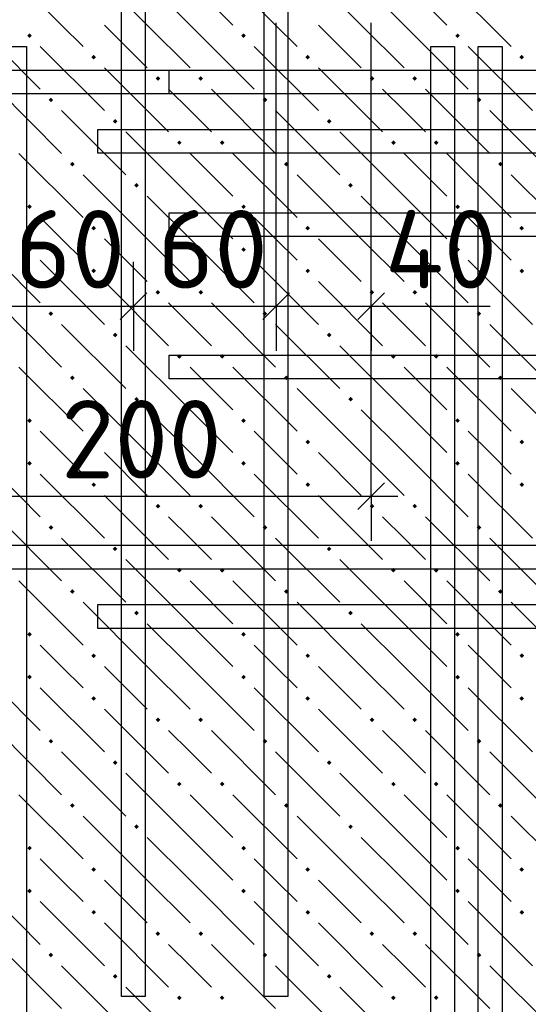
# Model space of a CAD drawing. Header units: millimetres. Extents: x 40580 to 1930067, y -240640 to 81020.
# Tile 427 of 656: x 1129820 to 1131246, y -201997 to -199233. Entities that reach past the tile are written whole.
import ezdxf

# ---------------------------------------------------------------- set-up
doc = ezdxf.new("R2010")
doc.units = ezdxf.units.MM
for name, color, linetype, lineweight in [('Standard', 7, 'Continuous', 25), ('ЖБ Перекрытие верхний уровень', 7, 'Continuous', 35), ('Ребро вкладыша арматура S1', 52, 'Continuous', 25), ('Фоновоя арматура Х1', 52, 'Continuous', 25)]:
    doc.layers.add(name, color=color, linetype=linetype, lineweight=lineweight)
doc.layers.add('Размерная выноска', color=7, linetype='Continuous')
doc.styles.add('ISOCPEUR', font='isocpeur.ttf')

msp = doc.modelspace()

# ---------------------------------------------------------------- hatches: boundary and pattern name
at = {"layer": 'ЖБ Перекрытие верхний уровень', "linetype": 'Continuous', "lineweight": -3, "transparency": 33554687}
for points in [[(1129840.9, -199278.3), (1129847.4, -199271.8), (1129853.9, -199278.3), (1129847.4, -199284.8)], [(1130440.9, -199278.3), (1130447.4, -199271.8), (1130453.9, -199278.3), (1130447.4, -199284.8)], [(1131040.9, -199278.3), (1131047.4, -199271.8), (1131053.9, -199278.3), (1131047.4, -199284.8)], [(1130020.9, -199338.3), (1130027.4, -199331.8), (1130033.9, -199338.3), (1130027.4, -199344.8)], [(1130620.9, -199338.3), (1130627.4, -199331.8), (1130633.9, -199338.3), (1130627.4, -199344.8)], [(1131220.9, -199338.3), (1131227.4, -199331.8), (1131233.9, -199338.3), (1131227.4, -199344.8)], [(1130200.9, -199398.3), (1130207.4, -199391.8), (1130213.9, -199398.3), (1130207.4, -199404.8)], [(1130320.9, -199398.3), (1130327.4, -199391.8), (1130333.9, -199398.3), (1130327.4, -199404.8)], [(1130800.9, -199398.3), (1130807.4, -199391.8), (1130813.9, -199398.3), (1130807.4, -199404.8)], [(1130920.9, -199398.3), (1130927.4, -199391.8), (1130933.9, -199398.3), (1130927.4, -199404.8)], [(1129900.9, -199458.3), (1129907.4, -199451.8), (1129913.9, -199458.3), (1129907.4, -199464.8)], [(1130500.9, -199458.3), (1130507.4, -199451.8), (1130513.9, -199458.3), (1130507.4, -199464.8)], [(1131100.9, -199458.3), (1131107.4, -199451.8), (1131113.9, -199458.3), (1131107.4, -199464.8)], [(1130080.9, -199518.3), (1130087.4, -199511.8), (1130093.9, -199518.3), (1130087.4, -199524.8)], [(1130680.9, -199518.3), (1130687.4, -199511.8), (1130693.9, -199518.3), (1130687.4, -199524.8)], [(1130260.9, -199578.3), (1130267.4, -199571.8), (1130273.9, -199578.3), (1130267.4, -199584.8)], [(1130380.9, -199578.3), (1130387.4, -199571.8), (1130393.9, -199578.3), (1130387.4, -199584.8)], [(1130860.9, -199578.3), (1130867.4, -199571.8), (1130873.9, -199578.3), (1130867.4, -199584.8)], [(1130980.9, -199578.3), (1130987.4, -199571.8), (1130993.9, -199578.3), (1130987.4, -199584.8)], [(1129960.9, -199638.3), (1129967.4, -199631.8), (1129973.9, -199638.3), (1129967.4, -199644.8)], [(1130560.9, -199638.3), (1130567.4, -199631.8), (1130573.9, -199638.3), (1130567.4, -199644.8)], [(1131160.9, -199638.3), (1131167.4, -199631.8), (1131173.9, -199638.3), (1131167.4, -199644.8)], [(1130140.9, -199698.3), (1130147.4, -199691.8), (1130153.9, -199698.3), (1130147.4, -199704.8)], [(1130740.9, -199698.3), (1130747.4, -199691.8), (1130753.9, -199698.3), (1130747.4, -199704.8)], [(1129840.9, -199758.3), (1129847.4, -199751.8), (1129853.9, -199758.3), (1129847.4, -199764.8)], [(1130440.9, -199758.3), (1130447.4, -199751.8), (1130453.9, -199758.3), (1130447.4, -199764.8)], [(1131040.9, -199758.3), (1131047.4, -199751.8), (1131053.9, -199758.3), (1131047.4, -199764.8)], [(1130020.9, -199818.3), (1130027.4, -199811.8), (1130033.9, -199818.3), (1130027.4, -199824.8)], [(1130620.9, -199818.3), (1130627.4, -199811.8), (1130633.9, -199818.3), (1130627.4, -199824.8)], [(1131220.9, -199818.3), (1131227.4, -199811.8), (1131233.9, -199818.3), (1131227.4, -199824.8)], [(1129840.9, -199878.3), (1129847.4, -199871.8), (1129853.9, -199878.3), (1129847.4, -199884.8)], [(1130440.9, -199878.3), (1130447.4, -199871.8), (1130453.9, -199878.3), (1130447.4, -199884.8)], [(1131040.9, -199878.3), (1131047.4, -199871.8), (1131053.9, -199878.3), (1131047.4, -199884.8)], [(1130020.9, -199938.3), (1130027.4, -199931.8), (1130033.9, -199938.3), (1130027.4, -199944.8)], [(1130620.9, -199938.3), (1130627.4, -199931.8), (1130633.9, -199938.3), (1130627.4, -199944.8)], [(1131220.9, -199938.3), (1131227.4, -199931.8), (1131233.9, -199938.3), (1131227.4, -199944.8)], [(1130200.9, -199998.3), (1130207.4, -199991.8), (1130213.9, -199998.3), (1130207.4, -200004.8)], [(1130320.9, -199998.3), (1130327.4, -199991.8), (1130333.9, -199998.3), (1130327.4, -200004.8)], [(1130800.9, -199998.3), (1130807.4, -199991.8), (1130813.9, -199998.3), (1130807.4, -200004.8)], [(1130920.9, -199998.3), (1130927.4, -199991.8), (1130933.9, -199998.3), (1130927.4, -200004.8)], [(1129900.9, -200058.3), (1129907.4, -200051.8), (1129913.9, -200058.3), (1129907.4, -200064.8)], [(1130500.9, -200058.3), (1130507.4, -200051.8), (1130513.9, -200058.3), (1130507.4, -200064.8)], [(1131100.9, -200058.3), (1131107.4, -200051.8), (1131113.9, -200058.3), (1131107.4, -200064.8)], [(1130080.9, -200118.3), (1130087.4, -200111.8), (1130093.9, -200118.3), (1130087.4, -200124.8)], [(1130680.9, -200118.3), (1130687.4, -200111.8), (1130693.9, -200118.3), (1130687.4, -200124.8)], [(1130260.9, -200178.3), (1130267.4, -200171.8), (1130273.9, -200178.3), (1130267.4, -200184.8)], [(1130380.9, -200178.3), (1130387.4, -200171.8), (1130393.9, -200178.3), (1130387.4, -200184.8)], [(1130860.9, -200178.3), (1130867.4, -200171.8), (1130873.9, -200178.3), (1130867.4, -200184.8)], [(1130980.9, -200178.3), (1130987.4, -200171.8), (1130993.9, -200178.3), (1130987.4, -200184.8)], [(1129960.9, -200238.3), (1129967.4, -200231.8), (1129973.9, -200238.3), (1129967.4, -200244.8)], [(1130560.9, -200238.3), (1130567.4, -200231.8), (1130573.9, -200238.3), (1130567.4, -200244.8)], [(1131160.9, -200238.3), (1131167.4, -200231.8), (1131173.9, -200238.3), (1131167.4, -200244.8)], [(1130140.9, -200298.3), (1130147.4, -200291.8), (1130153.9, -200298.3), (1130147.4, -200304.8)], [(1130740.9, -200298.3), (1130747.4, -200291.8), (1130753.9, -200298.3), (1130747.4, -200304.8)], [(1129840.9, -200358.3), (1129847.4, -200351.8), (1129853.9, -200358.3), (1129847.4, -200364.8)], [(1130440.9, -200358.3), (1130447.4, -200351.8), (1130453.9, -200358.3), (1130447.4, -200364.8)], [(1131040.9, -200358.3), (1131047.4, -200351.8), (1131053.9, -200358.3), (1131047.4, -200364.8)], [(1130020.9, -200418.3), (1130027.4, -200411.8), (1130033.9, -200418.3), (1130027.4, -200424.8)], [(1130620.9, -200418.3), (1130627.4, -200411.8), (1130633.9, -200418.3), (1130627.4, -200424.8)], [(1131220.9, -200418.3), (1131227.4, -200411.8), (1131233.9, -200418.3), (1131227.4, -200424.8)], [(1129840.9, -200478.3), (1129847.4, -200471.8), (1129853.9, -200478.3), (1129847.4, -200484.8)], [(1130440.9, -200478.3), (1130447.4, -200471.8), (1130453.9, -200478.3), (1130447.4, -200484.8)], [(1131040.9, -200478.3), (1131047.4, -200471.8), (1131053.9, -200478.3), (1131047.4, -200484.8)], [(1130020.9, -200538.3), (1130027.4, -200531.8), (1130033.9, -200538.3), (1130027.4, -200544.8)], [(1130620.9, -200538.3), (1130627.4, -200531.8), (1130633.9, -200538.3), (1130627.4, -200544.8)], [(1131220.9, -200538.3), (1131227.4, -200531.8), (1131233.9, -200538.3), (1131227.4, -200544.8)], [(1130200.9, -200598.3), (1130207.4, -200591.8), (1130213.9, -200598.3), (1130207.4, -200604.8)], [(1130320.9, -200598.3), (1130327.4, -200591.8), (1130333.9, -200598.3), (1130327.4, -200604.8)], [(1130800.9, -200598.3), (1130807.4, -200591.8), (1130813.9, -200598.3), (1130807.4, -200604.8)], [(1130920.9, -200598.3), (1130927.4, -200591.8), (1130933.9, -200598.3), (1130927.4, -200604.8)], [(1129900.9, -200658.3), (1129907.4, -200651.8), (1129913.9, -200658.3), (1129907.4, -200664.8)], [(1130500.9, -200658.3), (1130507.4, -200651.8), (1130513.9, -200658.3), (1130507.4, -200664.8)], [(1131100.9, -200658.3), (1131107.4, -200651.8), (1131113.9, -200658.3), (1131107.4, -200664.8)], [(1130080.9, -200718.3), (1130087.4, -200711.8), (1130093.9, -200718.3), (1130087.4, -200724.8)], [(1130680.9, -200718.3), (1130687.4, -200711.8), (1130693.9, -200718.3), (1130687.4, -200724.8)], [(1130260.9, -200778.3), (1130267.4, -200771.8), (1130273.9, -200778.3), (1130267.4, -200784.8)], [(1130380.9, -200778.3), (1130387.4, -200771.8), (1130393.9, -200778.3), (1130387.4, -200784.8)], [(1130860.9, -200778.3), (1130867.4, -200771.8), (1130873.9, -200778.3), (1130867.4, -200784.8)], [(1130980.9, -200778.3), (1130987.4, -200771.8), (1130993.9, -200778.3), (1130987.4, -200784.8)], [(1129960.9, -200838.3), (1129967.4, -200831.8), (1129973.9, -200838.3), (1129967.4, -200844.8)], [(1130560.9, -200838.3), (1130567.4, -200831.8), (1130573.9, -200838.3), (1130567.4, -200844.8)], [(1131160.9, -200838.3), (1131167.4, -200831.8), (1131173.9, -200838.3), (1131167.4, -200844.8)], [(1130140.9, -200898.3), (1130147.4, -200891.8), (1130153.9, -200898.3), (1130147.4, -200904.8)], [(1130740.9, -200898.3), (1130747.4, -200891.8), (1130753.9, -200898.3), (1130747.4, -200904.8)], [(1129840.9, -200958.3), (1129847.4, -200951.8), (1129853.9, -200958.3), (1129847.4, -200964.8)], [(1130440.9, -200958.3), (1130447.4, -200951.8), (1130453.9, -200958.3), (1130447.4, -200964.8)], [(1131040.9, -200958.3), (1131047.4, -200951.8), (1131053.9, -200958.3), (1131047.4, -200964.8)], [(1130020.9, -201018.3), (1130027.4, -201011.8), (1130033.9, -201018.3), (1130027.4, -201024.8)], [(1130620.9, -201018.3), (1130627.4, -201011.8), (1130633.9, -201018.3), (1130627.4, -201024.8)], [(1131220.9, -201018.3), (1131227.4, -201011.8), (1131233.9, -201018.3), (1131227.4, -201024.8)], [(1129840.9, -201078.3), (1129847.4, -201071.8), (1129853.9, -201078.3), (1129847.4, -201084.8)], [(1130440.9, -201078.3), (1130447.4, -201071.8), (1130453.9, -201078.3), (1130447.4, -201084.8)], [(1131040.9, -201078.3), (1131047.4, -201071.8), (1131053.9, -201078.3), (1131047.4, -201084.8)], [(1130020.9, -201138.3), (1130027.4, -201131.8), (1130033.9, -201138.3), (1130027.4, -201144.8)], [(1130620.9, -201138.3), (1130627.4, -201131.8), (1130633.9, -201138.3), (1130627.4, -201144.8)], [(1131220.9, -201138.3), (1131227.4, -201131.8), (1131233.9, -201138.3), (1131227.4, -201144.8)], [(1130200.9, -201198.3), (1130207.4, -201191.8), (1130213.9, -201198.3), (1130207.4, -201204.8)], [(1130320.9, -201198.3), (1130327.4, -201191.8), (1130333.9, -201198.3), (1130327.4, -201204.8)], [(1130800.9, -201198.3), (1130807.4, -201191.8), (1130813.9, -201198.3), (1130807.4, -201204.8)], [(1130920.9, -201198.3), (1130927.4, -201191.8), (1130933.9, -201198.3), (1130927.4, -201204.8)], [(1129900.9, -201258.3), (1129907.4, -201251.8), (1129913.9, -201258.3), (1129907.4, -201264.8)], [(1130500.9, -201258.3), (1130507.4, -201251.8), (1130513.9, -201258.3), (1130507.4, -201264.8)], [(1131100.9, -201258.3), (1131107.4, -201251.8), (1131113.9, -201258.3), (1131107.4, -201264.8)], [(1130080.9, -201318.3), (1130087.4, -201311.8), (1130093.9, -201318.3), (1130087.4, -201324.8)], [(1130680.9, -201318.3), (1130687.4, -201311.8), (1130693.9, -201318.3), (1130687.4, -201324.8)], [(1130260.9, -201378.3), (1130267.4, -201371.8), (1130273.9, -201378.3), (1130267.4, -201384.8)], [(1130380.9, -201378.3), (1130387.4, -201371.8), (1130393.9, -201378.3), (1130387.4, -201384.8)], [(1130860.9, -201378.3), (1130867.4, -201371.8), (1130873.9, -201378.3), (1130867.4, -201384.8)], [(1130980.9, -201378.3), (1130987.4, -201371.8), (1130993.9, -201378.3), (1130987.4, -201384.8)], [(1129960.9, -201438.3), (1129967.4, -201431.8), (1129973.9, -201438.3), (1129967.4, -201444.8)], [(1130560.9, -201438.3), (1130567.4, -201431.8), (1130573.9, -201438.3), (1130567.4, -201444.8)], [(1131160.9, -201438.3), (1131167.4, -201431.8), (1131173.9, -201438.3), (1131167.4, -201444.8)], [(1130140.9, -201498.3), (1130147.4, -201491.8), (1130153.9, -201498.3), (1130147.4, -201504.8)], [(1130740.9, -201498.3), (1130747.4, -201491.8), (1130753.9, -201498.3), (1130747.4, -201504.8)], [(1129840.9, -201558.3), (1129847.4, -201551.8), (1129853.9, -201558.3), (1129847.4, -201564.8)], [(1130440.9, -201558.3), (1130447.4, -201551.8), (1130453.9, -201558.3), (1130447.4, -201564.8)], [(1131040.9, -201558.3), (1131047.4, -201551.8), (1131053.9, -201558.3), (1131047.4, -201564.8)], [(1130020.9, -201618.3), (1130027.4, -201611.8), (1130033.9, -201618.3), (1130027.4, -201624.8)], [(1130620.9, -201618.3), (1130627.4, -201611.8), (1130633.9, -201618.3), (1130627.4, -201624.8)], [(1131220.9, -201618.3), (1131227.4, -201611.8), (1131233.9, -201618.3), (1131227.4, -201624.8)], [(1129840.9, -201678.3), (1129847.4, -201671.8), (1129853.9, -201678.3), (1129847.4, -201684.8)], [(1130440.9, -201678.3), (1130447.4, -201671.8), (1130453.9, -201678.3), (1130447.4, -201684.8)], [(1131040.9, -201678.3), (1131047.4, -201671.8), (1131053.9, -201678.3), (1131047.4, -201684.8)], [(1130020.9, -201738.3), (1130027.4, -201731.8), (1130033.9, -201738.3), (1130027.4, -201744.8)], [(1130620.9, -201738.3), (1130627.4, -201731.8), (1130633.9, -201738.3), (1130627.4, -201744.8)], [(1131220.9, -201738.3), (1131227.4, -201731.8), (1131233.9, -201738.3), (1131227.4, -201744.8)], [(1130200.9, -201798.3), (1130207.4, -201791.8), (1130213.9, -201798.3), (1130207.4, -201804.8)], [(1130320.9, -201798.3), (1130327.4, -201791.8), (1130333.9, -201798.3), (1130327.4, -201804.8)], [(1130800.9, -201798.3), (1130807.4, -201791.8), (1130813.9, -201798.3), (1130807.4, -201804.8)], [(1130920.9, -201798.3), (1130927.4, -201791.8), (1130933.9, -201798.3), (1130927.4, -201804.8)], [(1129900.9, -201858.3), (1129907.4, -201851.8), (1129913.9, -201858.3), (1129907.4, -201864.8)], [(1130500.9, -201858.3), (1130507.4, -201851.8), (1130513.9, -201858.3), (1130507.4, -201864.8)], [(1131100.9, -201858.3), (1131107.4, -201851.8), (1131113.9, -201858.3), (1131107.4, -201864.8)], [(1130080.9, -201918.3), (1130087.4, -201911.8), (1130093.9, -201918.3), (1130087.4, -201924.8)], [(1130680.9, -201918.3), (1130687.4, -201911.8), (1130693.9, -201918.3), (1130687.4, -201924.8)], [(1130260.9, -201978.3), (1130267.4, -201971.8), (1130273.9, -201978.3), (1130267.4, -201984.8)], [(1130380.9, -201978.3), (1130387.4, -201971.8), (1130393.9, -201978.3), (1130387.4, -201984.8)], [(1130860.9, -201978.3), (1130867.4, -201971.8), (1130873.9, -201978.3), (1130867.4, -201984.8)], [(1130980.9, -201978.3), (1130987.4, -201971.8), (1130993.9, -201978.3), (1130987.4, -201984.8)]]:
    msp.add_hatch(color=7, dxfattribs=at).paths.add_polyline_path(points, flags=16)

# ---------------------------------------------------------------- linework, layer by layer
at = {"color": 38, "linetype": 'Continuous', "lineweight": 25, "true_color": 0x5f1e0f, "transparency": 33554687}
for points in [[(1129838.7, -199308.2), (1129838.7, -202174.9), (1129772, -202174.9), (1129772, -199308.2), (1129838.7, -199308.2)], [(1131172, -199308.2), (1131172, -202174.9), (1131105.3, -202174.9), (1131105.3, -199308.2), (1131172, -199308.2)], [(1132905.3, -199608.2), (1130038.7, -199608.2), (1130038.7, -199541.6), (1132905.3, -199541.6), (1132905.3, -199608.2)], [(1132905.3, -200941.5), (1130038.7, -200941.5), (1130038.7, -200874.8), (1132905.3, -200874.8), (1132905.3, -200941.5)]]:
    msp.add_lwpolyline(points, dxfattribs=at)
at = {"layer": 'Standard', "color": 251, "linetype": 'Continuous', "lineweight": -3, "true_color": 0x656565, "transparency": 33554687}
for p, q in [((1130805.3, -200570.8), (1130805.3, -199241.6)), ((1130138.7, -200037.5), (1130138.7, -199912.5)), ((1130538.7, -200037.5), (1130538.7, -199912.5)), ((1130805.3, -200037.5), (1130805.3, -199912.5)), ((1130138.7, -200037.5), (1130138.7, -200162.5)), ((1130138.7, -200037.5), (1130138.7, -200037.5)), ((1130538.7, -200037.5), (1130538.7, -200162.5)), ((1130805.3, -200037.5), (1130805.3, -200162.5)), ((1130805.3, -200570.8), (1130805.3, -200445.8)), ((1130805.3, -200570.8), (1130805.3, -200695.8))]:
    msp.add_line(p, q, dxfattribs=at)
at = {"layer": 'Standard', "color": 7, "linetype": 'Continuous', "lineweight": 25, "transparency": 33554687}
for p, q in [((1130101.2, -200075), (1130176.2, -200000)), ((1130501.2, -200075), (1130576.2, -200000)), ((1130767.8, -200075), (1130842.8, -200000)), ((1130767.8, -200608.3), (1130842.8, -200533.3))]:
    msp.add_line(p, q, dxfattribs=at)
at = {"layer": 'Standard', "color": 7, "linetype": 'Continuous', "lineweight": -3, "transparency": 33554687}
for p, q in [((1129738.7, -200037.5), (1130138.7, -200037.5)), ((1130138.7, -200037.5), (1130538.7, -200037.5)), ((1130538.7, -200037.5), (1130805.3, -200037.5)), ((1130805.3, -200037.5), (1130880.3, -200037.5)), ((1129472, -200570.8), (1130805.3, -200570.8)), ((1130805.3, -200570.8), (1130880.3, -200570.8))]:
    msp.add_line(p, q, dxfattribs=at)
at = {"layer": 'Standard', "color": 251, "linetype": 'Continuous', "lineweight": -3, "true_color": 0x656565, "transparency": 33554687}
for points in [[(1130538.7, -200037.5), (1130538.7, -200020.5), (1130538.7, -200020.5), (1130538.7, -199241.6)], [(1130805.3, -200037.5), (1130805.3, -200020.5), (1130805.3, -200020.5), (1130805.3, -199241.6)]]:
    msp.add_lwpolyline(points, dxfattribs=at)
at = {"layer": 'ЖБ Перекрытие верхний уровень', "color": 9, "linetype": 'Continuous', "lineweight": -3, "true_color": 0xc7c7c7, "transparency": 33554687}
for p, q in [((1130177.4, -199248.3), (1129997.4, -199068.3)), ((1130777.4, -199248.3), (1130597.4, -199068.3)), ((1130177.4, -199128.3), (1130297.4, -199248.3)), ((1130297.4, -199128.3), (1130417.4, -199248.3)), ((1130777.4, -199128.3), (1130897.4, -199248.3)), ((1130910.6, -199141.6), (1131017.4, -199248.3)), ((1129937.4, -199248.3), (1129877.4, -199188.3)), ((1130537.4, -199248.3), (1130477.4, -199188.3)), ((1131137.4, -199248.3), (1131077.4, -199188.3)), ((1129697.4, -199248.3), (1129877.4, -199428.3)), ((1129997.4, -199308.3), (1129937.4, -199248.3)), ((1130057.4, -199248.3), (1130177.4, -199368.3)), ((1130177.4, -199248.3), (1130297.4, -199368.3)), ((1130297.4, -199248.3), (1130477.4, -199428.3)), ((1130597.4, -199308.3), (1130537.4, -199248.3)), ((1130657.4, -199248.3), (1130777.4, -199368.3)), ((1130777.4, -199248.3), (1130897.4, -199368.3)), ((1130897.4, -199248.3), (1131077.4, -199428.3)), ((1131197.4, -199308.3), (1131137.4, -199248.3)), ((1129877.4, -199308.3), (1130057.4, -199488.3)), ((1130477.4, -199308.3), (1130657.4, -199488.3)), ((1131077.4, -199308.3), (1131257.4, -199488.3)), ((1130057.4, -199368.3), (1130237.4, -199548.3)), ((1130657.4, -199368.3), (1130837.4, -199548.3)), ((1129757.4, -199428.3), (1129937.4, -199608.3)), ((1130297.4, -199488.3), (1130237.4, -199428.3)), ((1130357.4, -199428.3), (1130537.4, -199608.3)), ((1130897.4, -199488.3), (1130837.4, -199428.3)), ((1130957.4, -199428.3), (1131137.4, -199608.3)), ((1129937.4, -199488.3), (1130117.4, -199668.3)), ((1130357.4, -199548.3), (1130297.4, -199488.3)), ((1130537.4, -199488.3), (1130717.4, -199668.3)), ((1130957.4, -199548.3), (1130897.4, -199488.3)), ((1131137.4, -199488.3), (1131317.4, -199668.3)), ((1130297.4, -199728.3), (1130117.4, -199548.3)), ((1130897.4, -199728.3), (1130717.4, -199548.3)), ((1129817.4, -199608.3), (1129997.4, -199788.3)), ((1130297.4, -199608.3), (1130417.4, -199728.3)), ((1130417.4, -199608.3), (1130597.4, -199788.3)), ((1130897.4, -199608.3), (1131017.4, -199728.3)), ((1131017.4, -199608.3), (1131197.4, -199788.3)), ((1130177.4, -199848.3), (1129997.4, -199668.3)), ((1130777.4, -199848.3), (1130597.4, -199668.3)), ((1131377.4, -199848.3), (1131197.4, -199668.3)), ((1130177.4, -199728.3), (1130297.4, -199848.3)), ((1130297.4, -199728.3), (1130417.4, -199848.3)), ((1130777.4, -199728.3), (1130897.4, -199848.3)), ((1130897.4, -199728.3), (1131017.4, -199848.3)), ((1129937.4, -199848.3), (1129877.4, -199788.3)), ((1130537.4, -199848.3), (1130477.4, -199788.3)), ((1131137.4, -199848.3), (1131077.4, -199788.3)), ((1129697.4, -199848.3), (1129877.4, -200028.3)), ((1129997.4, -199908.3), (1129937.4, -199848.3)), ((1130057.4, -199848.3), (1130177.4, -199968.3)), ((1130177.4, -199848.3), (1130297.4, -199968.3)), ((1130297.4, -199848.3), (1130477.4, -200028.3)), ((1130597.4, -199908.3), (1130537.4, -199848.3)), ((1130657.4, -199848.3), (1130777.4, -199968.3)), ((1130777.4, -199848.3), (1130897.4, -199968.3)), ((1130897.4, -199848.3), (1131077.4, -200028.3)), ((1131197.4, -199908.3), (1131137.4, -199848.3)), ((1129877.4, -199908.3), (1130057.4, -200088.3)), ((1130477.4, -199908.3), (1130657.4, -200088.3)), ((1131077.4, -199908.3), (1131257.4, -200088.3)), ((1130057.4, -199968.3), (1130237.4, -200148.3)), ((1130657.4, -199968.3), (1130837.4, -200148.3)), ((1129757.4, -200028.3), (1129937.4, -200208.3)), ((1130297.4, -200088.3), (1130237.4, -200028.3)), ((1130357.4, -200028.3), (1130537.4, -200208.3)), ((1130897.4, -200088.3), (1130837.4, -200028.3)), ((1130957.4, -200028.3), (1131137.4, -200208.3)), ((1129937.4, -200088.3), (1130117.4, -200268.3)), ((1130357.4, -200148.3), (1130297.4, -200088.3)), ((1130537.4, -200088.3), (1130717.4, -200268.3)), ((1130957.4, -200148.3), (1130897.4, -200088.3)), ((1131137.4, -200088.3), (1131317.4, -200268.3)), ((1130297.4, -200328.3), (1130117.4, -200148.3)), ((1130897.4, -200328.3), (1130717.4, -200148.3)), ((1129817.4, -200208.3), (1129997.4, -200388.3)), ((1130297.4, -200208.3), (1130417.4, -200328.3)), ((1130417.4, -200208.3), (1130597.4, -200388.3)), ((1130897.4, -200208.3), (1131017.4, -200328.3)), ((1131017.4, -200208.3), (1131197.4, -200388.3)), ((1130177.4, -200448.3), (1129997.4, -200268.3)), ((1130777.4, -200448.3), (1130597.4, -200268.3)), ((1131377.4, -200448.3), (1131197.4, -200268.3)), ((1130177.4, -200328.3), (1130297.4, -200448.3)), ((1130297.4, -200328.3), (1130417.4, -200448.3)), ((1130777.4, -200328.3), (1130897.4, -200448.3)), ((1130897.4, -200328.3), (1131017.4, -200448.3)), ((1129937.4, -200448.3), (1129877.4, -200388.3)), ((1130537.4, -200448.3), (1130477.4, -200388.3)), ((1131137.4, -200448.3), (1131077.4, -200388.3)), ((1129697.4, -200448.3), (1129877.4, -200628.3)), ((1129997.4, -200508.3), (1129937.4, -200448.3)), ((1130057.4, -200448.3), (1130177.4, -200568.3)), ((1130177.4, -200448.3), (1130297.4, -200568.3)), ((1130297.4, -200448.3), (1130477.4, -200628.3)), ((1130597.4, -200508.3), (1130537.4, -200448.3)), ((1130657.4, -200448.3), (1130777.4, -200568.3)), ((1130777.4, -200448.3), (1130897.4, -200568.3)), ((1130897.4, -200448.3), (1131077.4, -200628.3)), ((1131197.4, -200508.3), (1131137.4, -200448.3)), ((1129877.4, -200508.3), (1130057.4, -200688.3)), ((1130477.4, -200508.3), (1130657.4, -200688.3)), ((1131077.4, -200508.3), (1131257.4, -200688.3)), ((1130057.4, -200568.3), (1130237.4, -200748.3)), ((1130657.4, -200568.3), (1130837.4, -200748.3)), ((1129757.4, -200628.3), (1129937.4, -200808.3)), ((1130297.4, -200688.3), (1130237.4, -200628.3)), ((1130357.4, -200628.3), (1130537.4, -200808.3)), ((1130897.4, -200688.3), (1130837.4, -200628.3)), ((1130957.4, -200628.3), (1131137.4, -200808.3)), ((1129937.4, -200688.3), (1130117.4, -200868.3)), ((1130357.4, -200748.3), (1130297.4, -200688.3)), ((1130537.4, -200688.3), (1130717.4, -200868.3)), ((1130957.4, -200748.3), (1130897.4, -200688.3)), ((1131137.4, -200688.3), (1131317.4, -200868.3)), ((1130297.4, -200928.3), (1130117.4, -200748.3)), ((1130897.4, -200928.3), (1130717.4, -200748.3)), ((1129817.4, -200808.3), (1129997.4, -200988.3)), ((1130297.4, -200808.3), (1130417.4, -200928.3)), ((1130417.4, -200808.3), (1130597.4, -200988.3)), ((1130897.4, -200808.3), (1131017.4, -200928.3)), ((1131017.4, -200808.3), (1131197.4, -200988.3)), ((1130177.4, -201048.3), (1129997.4, -200868.3)), ((1130777.4, -201048.3), (1130597.4, -200868.3)), ((1131377.4, -201048.3), (1131197.4, -200868.3)), ((1130177.4, -200928.3), (1130297.4, -201048.3)), ((1130297.4, -200928.3), (1130417.4, -201048.3)), ((1130777.4, -200928.3), (1130897.4, -201048.3)), ((1130897.4, -200928.3), (1131017.4, -201048.3)), ((1129937.4, -201048.3), (1129877.4, -200988.3)), ((1130537.4, -201048.3), (1130477.4, -200988.3)), ((1131137.4, -201048.3), (1131077.4, -200988.3)), ((1129697.4, -201048.3), (1129877.4, -201228.3)), ((1129997.4, -201108.3), (1129937.4, -201048.3)), ((1130057.4, -201048.3), (1130177.4, -201168.3)), ((1130177.4, -201048.3), (1130297.4, -201168.3)), ((1130297.4, -201048.3), (1130477.4, -201228.3)), ((1130597.4, -201108.3), (1130537.4, -201048.3)), ((1130657.4, -201048.3), (1130777.4, -201168.3)), ((1130777.4, -201048.3), (1130897.4, -201168.3)), ((1130897.4, -201048.3), (1131077.4, -201228.3)), ((1131197.4, -201108.3), (1131137.4, -201048.3)), ((1129877.4, -201108.3), (1130057.4, -201288.3)), ((1130477.4, -201108.3), (1130657.4, -201288.3)), ((1131077.4, -201108.3), (1131257.4, -201288.3)), ((1130057.4, -201168.3), (1130237.4, -201348.3)), ((1130657.4, -201168.3), (1130837.4, -201348.3)), ((1129757.4, -201228.3), (1129937.4, -201408.3)), ((1130297.4, -201288.3), (1130237.4, -201228.3)), ((1130357.4, -201228.3), (1130537.4, -201408.3)), ((1130897.4, -201288.3), (1130837.4, -201228.3)), ((1130957.4, -201228.3), (1131137.4, -201408.3)), ((1129937.4, -201288.3), (1130117.4, -201468.3)), ((1130357.4, -201348.3), (1130297.4, -201288.3)), ((1130537.4, -201288.3), (1130717.4, -201468.3)), ((1130957.4, -201348.3), (1130897.4, -201288.3)), ((1131137.4, -201288.3), (1131317.4, -201468.3)), ((1130297.4, -201528.3), (1130117.4, -201348.3)), ((1130897.4, -201528.3), (1130717.4, -201348.3)), ((1129817.4, -201408.3), (1129997.4, -201588.3)), ((1130297.4, -201408.3), (1130417.4, -201528.3)), ((1130417.4, -201408.3), (1130597.4, -201588.3)), ((1130897.4, -201408.3), (1131017.4, -201528.3)), ((1131017.4, -201408.3), (1131197.4, -201588.3)), ((1130177.4, -201648.3), (1129997.4, -201468.3)), ((1130777.4, -201648.3), (1130597.4, -201468.3)), ((1131377.4, -201648.3), (1131197.4, -201468.3)), ((1130177.4, -201528.3), (1130297.4, -201648.3)), ((1130297.4, -201528.3), (1130417.4, -201648.3)), ((1130777.4, -201528.3), (1130897.4, -201648.3)), ((1130897.4, -201528.3), (1131017.4, -201648.3)), ((1129937.4, -201648.3), (1129877.4, -201588.3)), ((1130537.4, -201648.3), (1130477.4, -201588.3)), ((1131137.4, -201648.3), (1131077.4, -201588.3)), ((1129697.4, -201648.3), (1129877.4, -201828.3)), ((1129997.4, -201708.3), (1129937.4, -201648.3)), ((1130057.4, -201648.3), (1130177.4, -201768.3)), ((1130177.4, -201648.3), (1130297.4, -201768.3)), ((1130297.4, -201648.3), (1130477.4, -201828.3)), ((1130597.4, -201708.3), (1130537.4, -201648.3)), ((1130657.4, -201648.3), (1130777.4, -201768.3)), ((1130777.4, -201648.3), (1130897.4, -201768.3)), ((1130897.4, -201648.3), (1131077.4, -201828.3)), ((1131197.4, -201708.3), (1131137.4, -201648.3)), ((1129877.4, -201708.3), (1130057.4, -201888.3)), ((1130477.4, -201708.3), (1130657.4, -201888.3)), ((1131077.4, -201708.3), (1131257.4, -201888.3)), ((1130057.4, -201768.3), (1130237.4, -201948.3)), ((1130657.4, -201768.3), (1130837.4, -201948.3)), ((1129757.4, -201828.3), (1129937.4, -202008.3)), ((1130297.4, -201888.3), (1130237.4, -201828.3)), ((1130357.4, -201828.3), (1130537.4, -202008.3)), ((1130897.4, -201888.3), (1130837.4, -201828.3)), ((1130957.4, -201828.3), (1131137.4, -202008.3)), ((1129937.4, -201888.3), (1130117.4, -202068.3)), ((1130357.4, -201948.3), (1130297.4, -201888.3)), ((1130537.4, -201888.3), (1130717.4, -202068.3)), ((1130957.4, -201948.3), (1130897.4, -201888.3)), ((1131137.4, -201888.3), (1131317.4, -202068.3)), ((1130297.4, -202128.3), (1130117.4, -201948.3)), ((1130897.4, -202128.3), (1130717.4, -201948.3))]:
    msp.add_line(p, q, dxfattribs=at)
at = {"layer": 'Размерная выноска', "color": 7, "linetype": 'Continuous', "lineweight": -3, "transparency": 33554687}
msp.add_line((1130805.3, -200037.5), (1131138.7, -200037.5), dxfattribs=at)
at = {"layer": 'Ребро вкладыша арматура S1', "color": 7, "linetype": 'Continuous', "lineweight": 25, "transparency": 33554687}
for points in [[(1130172, -197108.2), (1130172, -201974.9), (1130105.3, -201974.9), (1130105.3, -197108.2), (1130172, -197108.2)], [(1130572, -197108.2), (1130572, -201974.9), (1130505.3, -201974.9), (1130505.3, -197108.2), (1130572, -197108.2)], [(1135105.3, -199441.6), (1130238.7, -199441.6), (1130238.7, -199374.9), (1135105.3, -199374.9), (1135105.3, -199441.6)], [(1135105.3, -199841.6), (1130238.7, -199841.6), (1130238.7, -199774.9), (1135105.3, -199774.9), (1135105.3, -199841.6)], [(1135105.3, -200241.6), (1130238.7, -200241.6), (1130238.7, -200174.9), (1135105.3, -200174.9), (1135105.3, -200241.6)]]:
    msp.add_lwpolyline(points, dxfattribs=at)
at = {"layer": 'Фоновоя арматура Х1', "color": 251, "linetype": 'Continuous', "lineweight": -3, "true_color": 0x656565, "transparency": 33554687}
for points in [[(1131038.7, -199308.2), (1131038.7, -202841.6), (1130972, -202841.6), (1130972, -199308.2), (1131038.7, -199308.2)], [(1131038.7, -199308.2), (1131038.7, -202841.6), (1130972, -202841.6), (1130972, -199308.2), (1131038.7, -199308.2)], [(1132905.3, -199441.6), (1124551.8, -199441.6), (1124551.8, -199374.9), (1132905.3, -199374.9), (1132905.3, -199441.6)], [(1132905.3, -199441.6), (1124551.8, -199441.6), (1124551.8, -199374.9), (1132905.3, -199374.9), (1132905.3, -199441.6)], [(1132905.3, -200774.9), (1124551.8, -200774.9), (1124551.8, -200708.2), (1132905.3, -200708.2), (1132905.3, -200774.9)], [(1132905.3, -200774.9), (1124551.8, -200774.9), (1124551.8, -200708.2), (1132905.3, -200708.2), (1132905.3, -200774.9)]]:
    msp.add_lwpolyline(points, dxfattribs=at)

# ---------------------------------------------------------------- texts
at = {"layer": 'Standard', "color": 7, "linetype": 'Continuous', "lineweight": 25, "transparency": 33554687, "char_height": 220, "attachment_point": 7, "style": 'ISOCPEUR'}
for s, insert, width in [('60', (1129805.7, -199987.5), 391.311), ('60', (1130205.7, -199987.5), 391.311), ('40', (1130842.8, -199987.4), 391.311), ('200', (1129935.3, -200520.8), 531.973)]:
    msp.add_mtext(s, dxfattribs=dict(at, insert=insert, width=width))

doc.saveas('drawing.dxf')
